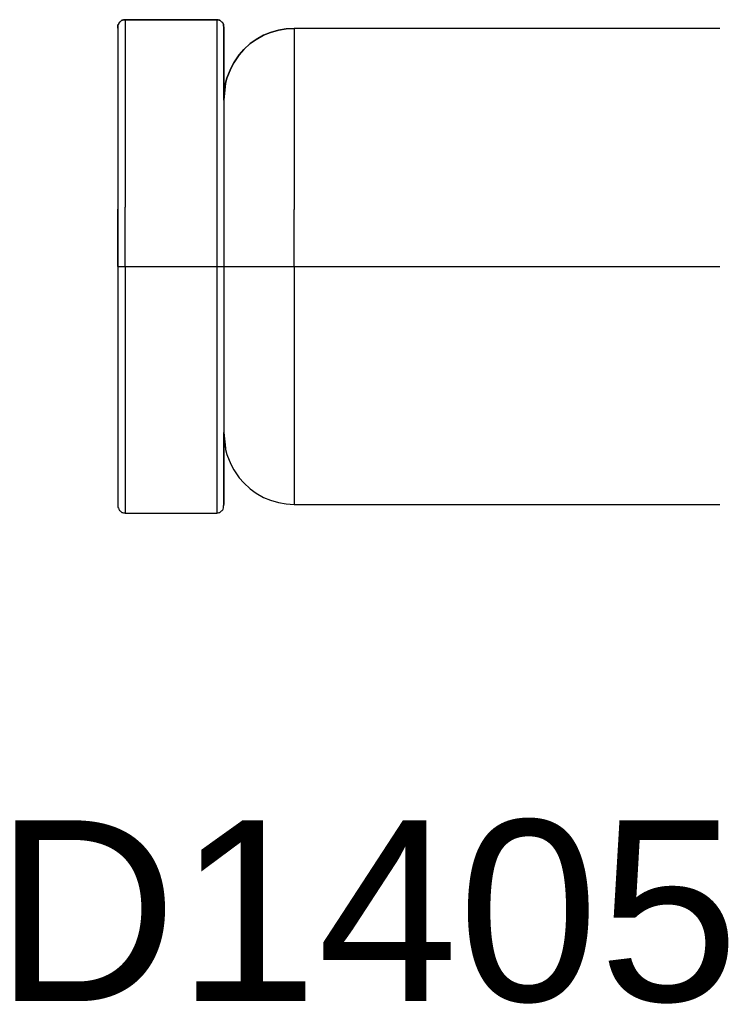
# Model space of a CAD drawing. Header units: inches. Extents: x 0 to 474, y -297 to 0.
# Tile 288 of 303: x 266.13 to 268.1, y -149.84 to -147.05. Entities that reach past the tile are written whole.
import ezdxf

# ---------------------------------------------------------------- set-up
doc = ezdxf.new("R2010")
doc.units = ezdxf.units.IN
doc.header["$MEASUREMENT"] = 0
doc.styles.add('Arial0', font='arial.ttf', dxfattribs={"height": 3.644212})

msp = doc.modelspace()

# ---------------------------------------------------------------- linework, layer by layer
at = {"color": 7, "true_color": 0xffffff}
for p, q in [((266.4108, -147.0628), (266.4098, -147.0638)), ((266.4098, -147.0638), (266.4108, -147.0628)), ((266.4118, -147.0598), (266.4108, -147.0628)), ((266.4108, -147.0628), (266.4118, -147.0598)), ((266.4128, -147.0578), (266.4118, -147.0598)), ((266.4118, -147.0598), (266.4128, -147.0578)), ((266.4138, -147.0558), (266.4128, -147.0578)), ((266.4128, -147.0578), (266.4138, -147.0558)), ((266.4158, -147.0548), (266.4138, -147.0558)), ((266.4138, -147.0558), (266.4158, -147.0548)), ((266.4178, -147.0528), (266.4158, -147.0548)), ((266.4158, -147.0548), (266.4178, -147.0528)), ((266.4188, -147.0518), (266.4178, -147.0528)), ((266.4178, -147.0528), (266.4188, -147.0518)), ((266.4208, -147.0498), (266.4188, -147.0518)), ((266.4188, -147.0518), (266.4208, -147.0498)), ((266.4228, -147.0498), (266.4208, -147.0498)), ((266.4208, -147.0498), (266.4228, -147.0498)), ((266.4258, -147.0488), (266.4228, -147.0498)), ((266.4228, -147.0498), (266.4258, -147.0488)), ((266.4298, -147.0488), (266.4258, -147.0488)), ((266.4258, -147.0488), (266.4278, -147.0488)), ((266.4278, -147.0488), (266.4298, -147.0488)), ((266.6898, -147.0488), (266.4298, -147.0488)), ((266.4298, -147.0488), (266.4298, -147.0538)), ((266.4298, -147.0488), (266.5598, -147.0488)), ((266.4298, -147.0538), (266.4298, -147.0938)), ((266.5598, -147.0488), (266.6898, -147.0488)), ((266.6938, -147.0488), (266.6898, -147.0488)), ((266.6898, -147.0488), (266.6898, -147.0538)), ((266.6898, -147.0488), (266.6918, -147.0488)), ((266.6898, -147.0538), (266.6898, -147.0938)), ((266.6918, -147.0488), (266.6938, -147.0488)), ((266.6968, -147.0498), (266.6938, -147.0488)), ((266.6938, -147.0488), (266.6968, -147.0498)), ((266.6988, -147.0498), (266.6968, -147.0498)), ((266.6968, -147.0498), (266.6988, -147.0498)), ((266.7008, -147.0518), (266.6988, -147.0498)), ((266.6988, -147.0498), (266.7008, -147.0518)), ((266.7018, -147.0528), (266.7008, -147.0518)), ((266.7008, -147.0518), (266.7018, -147.0528)), ((266.7038, -147.0548), (266.7018, -147.0528)), ((266.7018, -147.0528), (266.7038, -147.0548)), ((266.7058, -147.0558), (266.7038, -147.0548)), ((266.7038, -147.0548), (266.7058, -147.0558)), ((266.7068, -147.0578), (266.7058, -147.0558)), ((266.7058, -147.0558), (266.7068, -147.0578)), ((266.7078, -147.0598), (266.7068, -147.0578)), ((266.7068, -147.0578), (266.7078, -147.0598)), ((266.7088, -147.0628), (266.7078, -147.0598)), ((266.7078, -147.0598), (266.7088, -147.0628)), ((266.7088, -147.0638), (266.7088, -147.0628)), ((266.7088, -147.0628), (266.7088, -147.0638)), ((266.4098, -147.0638), (266.4098, -147.0728)), ((266.4098, -147.0728), (266.4098, -147.0638)), ((266.4098, -147.0728), (266.4098, -147.5858)), ((266.4098, -147.0728), (266.4098, -147.1128)), ((266.7098, -147.0728), (266.7088, -147.0638)), ((266.7088, -147.0638), (266.7098, -147.0728)), ((266.7098, -147.2768), (266.7098, -147.0728)), ((266.7098, -147.0728), (266.7098, -147.1128)), ((266.8428, -147.0848), (266.8228, -147.0928)), ((266.8228, -147.0928), (266.8428, -147.0848)), ((266.8648, -147.0788), (266.8428, -147.0848)), ((266.8428, -147.0848), (266.8648, -147.0788)), ((266.8868, -147.0748), (266.8648, -147.0788)), ((266.8648, -147.0788), (266.8868, -147.0748)), ((266.9098, -147.0738), (266.8868, -147.0748)), ((266.8868, -147.0748), (266.9098, -147.0738)), ((268.7098, -147.0728), (266.9098, -147.0738)), ((266.9098, -147.0738), (268.7098, -147.0728)), ((266.9098, -147.0738), (266.9098, -147.0778)), ((266.9098, -147.0778), (266.9098, -147.1168)), ((266.4098, -147.1128), (266.4098, -147.1888)), ((266.4298, -147.0938), (266.4298, -147.1718)), ((266.6898, -147.0938), (266.6898, -147.1718)), ((266.7098, -147.1128), (266.7098, -147.1888)), ((266.7848, -147.1168), (266.7668, -147.1338)), ((266.7668, -147.1338), (266.7848, -147.1168)), ((266.8018, -147.1048), (266.7848, -147.1168)), ((266.7848, -147.1168), (266.8018, -147.1048)), ((266.8228, -147.0928), (266.8018, -147.1048)), ((266.8018, -147.1048), (266.8228, -147.0928)), ((266.9098, -147.1168), (266.9098, -147.1928)), ((266.7668, -147.1338), (266.7538, -147.1488)), ((266.7538, -147.1488), (266.7668, -147.1338)), ((266.4298, -147.1718), (266.4298, -147.2838)), ((266.6898, -147.1718), (266.6898, -147.2838)), ((266.7388, -147.1708), (266.7298, -147.1868)), ((266.7298, -147.1868), (266.7388, -147.1708)), ((266.7538, -147.1488), (266.7388, -147.1708)), ((266.7388, -147.1708), (266.7538, -147.1488)), ((266.4098, -147.1888), (266.4098, -147.2978)), ((266.7098, -147.1888), (266.7098, -147.2978)), ((266.7298, -147.1868), (266.7188, -147.2148)), ((266.7188, -147.2148), (266.7298, -147.1868)), ((266.9098, -147.1928), (266.9098, -147.3008)), ((266.7148, -147.2288), (266.7098, -147.2768)), ((266.7098, -147.2768), (266.7148, -147.2288)), ((266.7188, -147.2148), (266.7148, -147.2288)), ((266.7148, -147.2288), (266.7188, -147.2148)), ((266.4298, -147.2838), (266.4298, -147.4228)), ((266.6898, -147.2838), (266.6898, -147.4228)), ((266.4098, -147.2978), (266.4098, -147.4318)), ((266.7098, -147.2978), (266.7098, -147.4318)), ((266.9098, -147.3008), (266.9098, -147.4348)), ((266.4298, -147.4228), (266.4298, -147.5808)), ((266.6898, -147.4228), (266.6898, -147.5808)), ((266.4098, -147.4318), (266.4098, -147.5858)), ((266.7098, -147.4318), (266.7098, -147.5858)), ((266.9098, -147.4348), (266.9098, -147.5868)), ((266.4098, -147.5858), (266.4098, -147.7488)), ((266.4098, -147.7488), (266.4098, -147.5858)), ((266.4298, -147.7488), (266.4298, -147.5808)), ((266.6898, -147.5808), (266.6898, -147.7488)), ((266.7098, -147.5858), (266.7098, -147.7488)), ((266.9098, -147.7488), (266.9098, -147.5868)), ((266.4098, -147.7488), (266.4098, -148.4328)), ((266.4098, -147.7488), (266.4098, -147.9108)), ((266.4098, -147.7488), (266.4098, -147.7488)), ((266.4098, -147.7488), (266.4118, -147.7488)), ((266.4118, -147.7488), (266.4138, -147.7488)), ((266.4138, -147.7488), (266.4178, -147.7488)), ((266.4178, -147.7488), (266.4208, -147.7488)), ((266.4208, -147.7488), (266.4258, -147.7488)), ((266.4258, -147.7488), (266.4298, -147.7488)), ((266.4298, -147.7488), (266.4298, -147.9158)), ((266.4298, -147.7488), (266.6898, -147.7488)), ((266.6898, -147.7488), (266.6898, -147.9158)), ((266.6898, -147.7488), (266.6938, -147.7488)), ((266.6938, -147.7488), (266.6988, -147.7488)), ((266.6988, -147.7488), (266.7018, -147.7488)), ((266.7018, -147.7488), (266.7058, -147.7488)), ((266.7058, -147.7488), (266.7078, -147.7488)), ((266.7078, -147.7488), (266.7088, -147.7488)), ((266.7088, -147.7488), (266.7098, -147.7488)), ((266.7098, -147.7488), (266.7098, -147.9108)), ((266.7098, -147.7488), (266.7148, -147.7488)), ((266.7148, -147.7488), (266.7298, -147.7488)), ((266.7298, -147.7488), (266.7538, -147.7488)), ((266.7538, -147.7488), (266.7848, -147.7488)), ((266.7848, -147.7488), (266.8228, -147.7488)), ((266.8228, -147.7488), (266.8648, -147.7488)), ((266.8648, -147.7488), (266.9098, -147.7488)), ((266.9098, -147.7488), (266.9098, -147.9098)), ((266.9098, -147.7488), (268.7098, -147.7488)), ((266.4098, -147.9108), (266.4098, -148.0648)), ((266.4298, -147.9158), (266.4298, -148.0738)), ((266.6898, -147.9158), (266.6898, -148.0738)), ((266.7098, -147.9108), (266.7098, -148.0648)), ((266.9098, -147.9098), (266.9098, -148.0618)), ((266.4098, -148.0648), (266.4098, -148.1988)), ((266.7098, -148.0648), (266.7098, -148.1988)), ((266.9098, -148.0618), (266.9098, -148.1958)), ((266.4298, -148.0738), (266.4298, -148.2128)), ((266.6898, -148.0738), (266.6898, -148.2128)), ((266.4098, -148.1988), (266.4098, -148.3078)), ((266.7098, -148.1988), (266.7098, -148.3078)), ((266.9098, -148.1958), (266.9098, -148.3038)), ((266.4298, -148.2128), (266.4298, -148.3248)), ((266.6898, -148.2128), (266.6898, -148.3248)), ((266.7098, -148.4238), (266.7098, -148.2198)), ((266.7098, -148.2198), (266.7148, -148.2678)), ((266.7098, -148.2198), (266.7148, -148.2638)), ((266.7098, -148.2198), (266.7148, -148.2678)), ((266.7148, -148.2678), (266.7188, -148.2818)), ((266.7148, -148.2678), (266.7188, -148.2818)), ((266.7188, -148.2818), (266.7298, -148.3098)), ((266.7188, -148.2818), (266.7298, -148.3098)), ((266.4098, -148.3078), (266.4098, -148.3838)), ((266.7098, -148.3078), (266.7098, -148.3838)), ((266.7298, -148.3098), (266.7388, -148.3258)), ((266.7298, -148.3098), (266.7388, -148.3258)), ((266.9098, -148.3038), (266.9098, -148.3798)), ((266.4298, -148.3248), (266.4298, -148.4028)), ((266.6898, -148.3248), (266.6898, -148.4028)), ((266.7388, -148.3258), (266.7538, -148.3478)), ((266.7388, -148.3258), (266.7538, -148.3478)), ((266.7538, -148.3478), (266.7668, -148.3628)), ((266.7538, -148.3478), (266.7668, -148.3628)), ((266.7668, -148.3628), (266.7848, -148.3798)), ((266.7668, -148.3628), (266.7848, -148.3798)), ((266.4098, -148.3838), (266.4098, -148.4238)), ((266.4298, -148.4028), (266.4298, -148.4428)), ((266.6898, -148.4028), (266.6898, -148.4428)), ((266.7098, -148.3838), (266.7098, -148.4238)), ((266.7848, -148.3798), (266.8018, -148.3918)), ((266.7848, -148.3798), (266.8018, -148.3918)), ((266.8018, -148.3918), (266.8228, -148.4038)), ((266.8018, -148.3918), (266.8228, -148.4038)), ((266.9098, -148.3798), (266.9098, -148.4188)), ((266.4098, -148.4238), (266.4098, -148.4278)), ((266.4098, -148.4238), (266.4098, -148.4328)), ((266.7088, -148.4328), (266.7098, -148.4238)), ((266.7088, -148.4278), (266.7098, -148.4238)), ((266.7088, -148.4328), (266.7098, -148.4238)), ((266.8228, -148.4038), (266.8428, -148.4118)), ((266.8228, -148.4038), (266.8428, -148.4118)), ((266.8428, -148.4118), (266.8648, -148.4178)), ((266.8428, -148.4118), (266.8648, -148.4178)), ((266.8648, -148.4178), (266.8868, -148.4218)), ((266.8648, -148.4178), (266.8868, -148.4218)), ((266.8868, -148.4218), (266.9098, -148.4238)), ((266.8868, -148.4218), (266.9098, -148.4238)), ((266.9098, -148.4188), (266.9098, -148.4238)), ((266.9098, -148.4238), (268.7098, -148.4238)), ((266.9098, -148.4238), (268.7098, -148.4238)), ((266.4098, -148.4328), (266.4108, -148.4338)), ((266.4098, -148.4328), (266.4108, -148.4338)), ((266.4108, -148.4338), (266.4118, -148.4368)), ((266.4108, -148.4338), (266.4118, -148.4368)), ((266.4118, -148.4368), (266.4128, -148.4388)), ((266.4118, -148.4368), (266.4128, -148.4388)), ((266.4128, -148.4388), (266.4138, -148.4408)), ((266.4128, -148.4388), (266.4138, -148.4408)), ((266.4138, -148.4408), (266.4158, -148.4418)), ((266.4138, -148.4408), (266.4158, -148.4418)), ((266.4158, -148.4418), (266.4178, -148.4438)), ((266.4158, -148.4418), (266.4178, -148.4438)), ((266.4178, -148.4438), (266.4188, -148.4448)), ((266.4178, -148.4438), (266.4188, -148.4448)), ((266.4188, -148.4448), (266.4208, -148.4468)), ((266.4188, -148.4448), (266.4208, -148.4468)), ((266.4208, -148.4468), (266.4228, -148.4468)), ((266.4208, -148.4468), (266.4228, -148.4468)), ((266.4228, -148.4468), (266.4258, -148.4478)), ((266.4228, -148.4468), (266.4258, -148.4478)), ((266.4258, -148.4478), (266.4278, -148.4478)), ((266.4258, -148.4478), (266.4278, -148.4478)), ((266.4278, -148.4478), (266.4298, -148.4488)), ((266.4278, -148.4478), (266.4298, -148.4488)), ((266.4298, -148.4428), (266.4298, -148.4488)), ((266.4298, -148.4488), (266.6898, -148.4488)), ((266.4298, -148.4488), (266.5598, -148.4488)), ((266.5598, -148.4488), (266.6898, -148.4488)), ((266.6898, -148.4428), (266.6898, -148.4488)), ((266.6898, -148.4488), (266.6918, -148.4478)), ((266.6898, -148.4488), (266.6918, -148.4478)), ((266.6918, -148.4478), (266.6938, -148.4478)), ((266.6918, -148.4478), (266.6938, -148.4478)), ((266.6938, -148.4478), (266.6968, -148.4468)), ((266.6938, -148.4478), (266.6968, -148.4468)), ((266.6968, -148.4468), (266.6988, -148.4468)), ((266.6968, -148.4468), (266.6988, -148.4468)), ((266.6988, -148.4468), (266.7008, -148.4448)), ((266.6988, -148.4468), (266.7008, -148.4448)), ((266.7008, -148.4448), (266.7018, -148.4438)), ((266.7008, -148.4448), (266.7018, -148.4438)), ((266.7018, -148.4438), (266.7038, -148.4418)), ((266.7018, -148.4438), (266.7038, -148.4418)), ((266.7038, -148.4418), (266.7058, -148.4408)), ((266.7038, -148.4418), (266.7058, -148.4408)), ((266.7058, -148.4408), (266.7068, -148.4388)), ((266.7058, -148.4408), (266.7068, -148.4388)), ((266.7068, -148.4388), (266.7078, -148.4368)), ((266.7068, -148.4388), (266.7078, -148.4368)), ((266.7078, -148.4368), (266.7088, -148.4338)), ((266.7078, -148.4368), (266.7088, -148.4338)), ((266.7088, -148.4338), (266.7088, -148.4328)), ((266.7088, -148.4338), (266.7088, -148.4328))]:
    msp.add_line(p, q, dxfattribs=at)
at = {"color": 18, "true_color": 0x000000}
for p, q in [((266.4108, -147.0628), (266.4098, -147.0638)), ((266.4098, -147.0638), (266.4108, -147.0628)), ((266.4118, -147.0598), (266.4108, -147.0628)), ((266.4108, -147.0628), (266.4118, -147.0598)), ((266.4128, -147.0578), (266.4118, -147.0598)), ((266.4118, -147.0598), (266.4128, -147.0578)), ((266.4138, -147.0558), (266.4128, -147.0578)), ((266.4128, -147.0578), (266.4138, -147.0558)), ((266.4158, -147.0548), (266.4138, -147.0558)), ((266.4138, -147.0558), (266.4158, -147.0548)), ((266.4178, -147.0528), (266.4158, -147.0548)), ((266.4158, -147.0548), (266.4178, -147.0528)), ((266.4188, -147.0518), (266.4178, -147.0528)), ((266.4178, -147.0528), (266.4188, -147.0518)), ((266.4208, -147.0498), (266.4188, -147.0518)), ((266.4188, -147.0518), (266.4208, -147.0498)), ((266.4228, -147.0498), (266.4208, -147.0498)), ((266.4208, -147.0498), (266.4228, -147.0498)), ((266.4258, -147.0488), (266.4228, -147.0498)), ((266.4228, -147.0498), (266.4258, -147.0488)), ((266.4298, -147.0488), (266.4258, -147.0488)), ((266.4258, -147.0488), (266.4278, -147.0488)), ((266.4278, -147.0488), (266.4298, -147.0488)), ((266.6898, -147.0488), (266.4298, -147.0488)), ((266.4298, -147.0488), (266.4298, -147.0538)), ((266.4298, -147.0488), (266.5598, -147.0488)), ((266.4298, -147.0538), (266.4298, -147.0938)), ((266.5598, -147.0488), (266.6898, -147.0488)), ((266.6938, -147.0488), (266.6898, -147.0488)), ((266.6898, -147.0488), (266.6898, -147.0538)), ((266.6898, -147.0488), (266.6918, -147.0488)), ((266.6898, -147.0538), (266.6898, -147.0938)), ((266.6918, -147.0488), (266.6938, -147.0488)), ((266.6968, -147.0498), (266.6938, -147.0488)), ((266.6938, -147.0488), (266.6968, -147.0498)), ((266.6988, -147.0498), (266.6968, -147.0498)), ((266.6968, -147.0498), (266.6988, -147.0498)), ((266.7008, -147.0518), (266.6988, -147.0498)), ((266.6988, -147.0498), (266.7008, -147.0518)), ((266.7018, -147.0528), (266.7008, -147.0518)), ((266.7008, -147.0518), (266.7018, -147.0528)), ((266.7038, -147.0548), (266.7018, -147.0528)), ((266.7018, -147.0528), (266.7038, -147.0548)), ((266.7058, -147.0558), (266.7038, -147.0548)), ((266.7038, -147.0548), (266.7058, -147.0558)), ((266.7068, -147.0578), (266.7058, -147.0558)), ((266.7058, -147.0558), (266.7068, -147.0578)), ((266.7078, -147.0598), (266.7068, -147.0578)), ((266.7068, -147.0578), (266.7078, -147.0598)), ((266.7088, -147.0628), (266.7078, -147.0598)), ((266.7078, -147.0598), (266.7088, -147.0628)), ((266.7088, -147.0638), (266.7088, -147.0628)), ((266.7088, -147.0628), (266.7088, -147.0638)), ((266.4098, -147.0638), (266.4098, -147.0728)), ((266.4098, -147.0728), (266.4098, -147.0638)), ((266.4098, -147.0728), (266.4098, -147.5858)), ((266.4098, -147.0728), (266.4098, -147.1128)), ((266.7098, -147.0728), (266.7088, -147.0638)), ((266.7088, -147.0638), (266.7098, -147.0728)), ((266.7098, -147.2768), (266.7098, -147.0728)), ((266.7098, -147.0728), (266.7098, -147.1128)), ((266.8428, -147.0848), (266.8228, -147.0928)), ((266.8228, -147.0928), (266.8428, -147.0848)), ((266.8648, -147.0788), (266.8428, -147.0848)), ((266.8428, -147.0848), (266.8648, -147.0788)), ((266.8868, -147.0748), (266.8648, -147.0788)), ((266.8648, -147.0788), (266.8868, -147.0748)), ((266.9098, -147.0738), (266.8868, -147.0748)), ((266.8868, -147.0748), (266.9098, -147.0738)), ((268.7098, -147.0728), (266.9098, -147.0738)), ((266.9098, -147.0738), (268.7098, -147.0728)), ((266.9098, -147.0738), (266.9098, -147.0778)), ((266.9098, -147.0778), (266.9098, -147.1168)), ((266.4098, -147.1128), (266.4098, -147.1888)), ((266.4298, -147.0938), (266.4298, -147.1718)), ((266.6898, -147.0938), (266.6898, -147.1718)), ((266.7098, -147.1128), (266.7098, -147.1888)), ((266.7848, -147.1168), (266.7668, -147.1338)), ((266.7668, -147.1338), (266.7848, -147.1168)), ((266.8018, -147.1048), (266.7848, -147.1168)), ((266.7848, -147.1168), (266.8018, -147.1048)), ((266.8228, -147.0928), (266.8018, -147.1048)), ((266.8018, -147.1048), (266.8228, -147.0928)), ((266.9098, -147.1168), (266.9098, -147.1928)), ((266.7668, -147.1338), (266.7538, -147.1488)), ((266.7538, -147.1488), (266.7668, -147.1338)), ((266.4298, -147.1718), (266.4298, -147.2838)), ((266.6898, -147.1718), (266.6898, -147.2838)), ((266.7388, -147.1708), (266.7298, -147.1868)), ((266.7298, -147.1868), (266.7388, -147.1708)), ((266.7538, -147.1488), (266.7388, -147.1708)), ((266.7388, -147.1708), (266.7538, -147.1488)), ((266.4098, -147.1888), (266.4098, -147.2978)), ((266.7098, -147.1888), (266.7098, -147.2978)), ((266.7298, -147.1868), (266.7188, -147.2148)), ((266.7188, -147.2148), (266.7298, -147.1868)), ((266.9098, -147.1928), (266.9098, -147.3008)), ((266.7148, -147.2288), (266.7098, -147.2768)), ((266.7098, -147.2768), (266.7148, -147.2288)), ((266.7188, -147.2148), (266.7148, -147.2288)), ((266.7148, -147.2288), (266.7188, -147.2148)), ((266.4298, -147.2838), (266.4298, -147.4228)), ((266.6898, -147.2838), (266.6898, -147.4228)), ((266.4098, -147.2978), (266.4098, -147.4318)), ((266.7098, -147.2978), (266.7098, -147.4318)), ((266.9098, -147.3008), (266.9098, -147.4348)), ((266.4298, -147.4228), (266.4298, -147.5808)), ((266.6898, -147.4228), (266.6898, -147.5808)), ((266.4098, -147.4318), (266.4098, -147.5858)), ((266.7098, -147.4318), (266.7098, -147.5858)), ((266.9098, -147.4348), (266.9098, -147.5868)), ((266.4098, -147.5858), (266.4098, -147.7488)), ((266.4098, -147.7488), (266.4098, -147.5858)), ((266.4298, -147.7488), (266.4298, -147.5808)), ((266.6898, -147.5808), (266.6898, -147.7488)), ((266.7098, -147.5858), (266.7098, -147.7488)), ((266.9098, -147.7488), (266.9098, -147.5868)), ((266.4098, -147.7488), (266.4098, -148.4328)), ((266.4098, -147.7488), (266.4098, -147.9108)), ((266.4098, -147.7488), (266.4098, -147.7488)), ((266.4098, -147.7488), (266.4118, -147.7488)), ((266.4118, -147.7488), (266.4138, -147.7488)), ((266.4138, -147.7488), (266.4178, -147.7488)), ((266.4178, -147.7488), (266.4208, -147.7488)), ((266.4208, -147.7488), (266.4258, -147.7488)), ((266.4258, -147.7488), (266.4298, -147.7488)), ((266.4298, -147.7488), (266.4298, -147.9158)), ((266.4298, -147.7488), (266.6898, -147.7488)), ((266.6898, -147.7488), (266.6898, -147.9158)), ((266.6898, -147.7488), (266.6938, -147.7488)), ((266.6938, -147.7488), (266.6988, -147.7488)), ((266.6988, -147.7488), (266.7018, -147.7488)), ((266.7018, -147.7488), (266.7058, -147.7488)), ((266.7058, -147.7488), (266.7078, -147.7488)), ((266.7078, -147.7488), (266.7088, -147.7488)), ((266.7088, -147.7488), (266.7098, -147.7488)), ((266.7098, -147.7488), (266.7098, -147.9108)), ((266.7098, -147.7488), (266.7148, -147.7488)), ((266.7148, -147.7488), (266.7298, -147.7488)), ((266.7298, -147.7488), (266.7538, -147.7488)), ((266.7538, -147.7488), (266.7848, -147.7488)), ((266.7848, -147.7488), (266.8228, -147.7488)), ((266.8228, -147.7488), (266.8648, -147.7488)), ((266.8648, -147.7488), (266.9098, -147.7488)), ((266.9098, -147.7488), (266.9098, -147.9098)), ((266.9098, -147.7488), (268.7098, -147.7488)), ((266.4098, -147.9108), (266.4098, -148.0648)), ((266.4298, -147.9158), (266.4298, -148.0738)), ((266.6898, -147.9158), (266.6898, -148.0738)), ((266.7098, -147.9108), (266.7098, -148.0648)), ((266.9098, -147.9098), (266.9098, -148.0618)), ((266.4098, -148.0648), (266.4098, -148.1988)), ((266.7098, -148.0648), (266.7098, -148.1988)), ((266.9098, -148.0618), (266.9098, -148.1958)), ((266.4298, -148.0738), (266.4298, -148.2128)), ((266.6898, -148.0738), (266.6898, -148.2128)), ((266.4098, -148.1988), (266.4098, -148.3078)), ((266.7098, -148.1988), (266.7098, -148.3078)), ((266.9098, -148.1958), (266.9098, -148.3038)), ((266.4298, -148.2128), (266.4298, -148.3248)), ((266.6898, -148.2128), (266.6898, -148.3248)), ((266.7098, -148.4238), (266.7098, -148.2198)), ((266.7098, -148.2198), (266.7148, -148.2678)), ((266.7098, -148.2198), (266.7148, -148.2638)), ((266.7098, -148.2198), (266.7148, -148.2678)), ((266.7148, -148.2678), (266.7188, -148.2818)), ((266.7148, -148.2678), (266.7188, -148.2818)), ((266.7188, -148.2818), (266.7298, -148.3098)), ((266.7188, -148.2818), (266.7298, -148.3098)), ((266.4098, -148.3078), (266.4098, -148.3838)), ((266.7098, -148.3078), (266.7098, -148.3838)), ((266.7298, -148.3098), (266.7388, -148.3258)), ((266.7298, -148.3098), (266.7388, -148.3258)), ((266.9098, -148.3038), (266.9098, -148.3798)), ((266.4298, -148.3248), (266.4298, -148.4028)), ((266.6898, -148.3248), (266.6898, -148.4028)), ((266.7388, -148.3258), (266.7538, -148.3478)), ((266.7388, -148.3258), (266.7538, -148.3478)), ((266.7538, -148.3478), (266.7668, -148.3628)), ((266.7538, -148.3478), (266.7668, -148.3628)), ((266.7668, -148.3628), (266.7848, -148.3798)), ((266.7668, -148.3628), (266.7848, -148.3798)), ((266.4098, -148.3838), (266.4098, -148.4238)), ((266.4298, -148.4028), (266.4298, -148.4428)), ((266.6898, -148.4028), (266.6898, -148.4428)), ((266.7098, -148.3838), (266.7098, -148.4238)), ((266.7848, -148.3798), (266.8018, -148.3918)), ((266.7848, -148.3798), (266.8018, -148.3918)), ((266.8018, -148.3918), (266.8228, -148.4038)), ((266.8018, -148.3918), (266.8228, -148.4038)), ((266.9098, -148.3798), (266.9098, -148.4188)), ((266.4098, -148.4238), (266.4098, -148.4278)), ((266.4098, -148.4238), (266.4098, -148.4328)), ((266.7088, -148.4328), (266.7098, -148.4238)), ((266.7088, -148.4278), (266.7098, -148.4238)), ((266.7088, -148.4328), (266.7098, -148.4238)), ((266.8228, -148.4038), (266.8428, -148.4118)), ((266.8228, -148.4038), (266.8428, -148.4118)), ((266.8428, -148.4118), (266.8648, -148.4178)), ((266.8428, -148.4118), (266.8648, -148.4178)), ((266.8648, -148.4178), (266.8868, -148.4218)), ((266.8648, -148.4178), (266.8868, -148.4218)), ((266.8868, -148.4218), (266.9098, -148.4238)), ((266.8868, -148.4218), (266.9098, -148.4238)), ((266.9098, -148.4188), (266.9098, -148.4238)), ((266.9098, -148.4238), (268.7098, -148.4238)), ((266.9098, -148.4238), (268.7098, -148.4238)), ((266.4098, -148.4328), (266.4108, -148.4338)), ((266.4098, -148.4328), (266.4108, -148.4338)), ((266.4108, -148.4338), (266.4118, -148.4368)), ((266.4108, -148.4338), (266.4118, -148.4368)), ((266.4118, -148.4368), (266.4128, -148.4388)), ((266.4118, -148.4368), (266.4128, -148.4388)), ((266.4128, -148.4388), (266.4138, -148.4408)), ((266.4128, -148.4388), (266.4138, -148.4408)), ((266.4138, -148.4408), (266.4158, -148.4418)), ((266.4138, -148.4408), (266.4158, -148.4418)), ((266.4158, -148.4418), (266.4178, -148.4438)), ((266.4158, -148.4418), (266.4178, -148.4438)), ((266.4178, -148.4438), (266.4188, -148.4448)), ((266.4178, -148.4438), (266.4188, -148.4448)), ((266.4188, -148.4448), (266.4208, -148.4468)), ((266.4188, -148.4448), (266.4208, -148.4468)), ((266.4208, -148.4468), (266.4228, -148.4468)), ((266.4208, -148.4468), (266.4228, -148.4468)), ((266.4228, -148.4468), (266.4258, -148.4478)), ((266.4228, -148.4468), (266.4258, -148.4478)), ((266.4258, -148.4478), (266.4278, -148.4478)), ((266.4258, -148.4478), (266.4278, -148.4478)), ((266.4278, -148.4478), (266.4298, -148.4488)), ((266.4278, -148.4478), (266.4298, -148.4488)), ((266.4298, -148.4428), (266.4298, -148.4488)), ((266.4298, -148.4488), (266.6898, -148.4488)), ((266.4298, -148.4488), (266.5598, -148.4488)), ((266.5598, -148.4488), (266.6898, -148.4488)), ((266.6898, -148.4428), (266.6898, -148.4488)), ((266.6898, -148.4488), (266.6918, -148.4478)), ((266.6898, -148.4488), (266.6918, -148.4478)), ((266.6918, -148.4478), (266.6938, -148.4478)), ((266.6918, -148.4478), (266.6938, -148.4478)), ((266.6938, -148.4478), (266.6968, -148.4468)), ((266.6938, -148.4478), (266.6968, -148.4468)), ((266.6968, -148.4468), (266.6988, -148.4468)), ((266.6968, -148.4468), (266.6988, -148.4468)), ((266.6988, -148.4468), (266.7008, -148.4448)), ((266.6988, -148.4468), (266.7008, -148.4448)), ((266.7008, -148.4448), (266.7018, -148.4438)), ((266.7008, -148.4448), (266.7018, -148.4438)), ((266.7018, -148.4438), (266.7038, -148.4418)), ((266.7018, -148.4438), (266.7038, -148.4418)), ((266.7038, -148.4418), (266.7058, -148.4408)), ((266.7038, -148.4418), (266.7058, -148.4408)), ((266.7058, -148.4408), (266.7068, -148.4388)), ((266.7058, -148.4408), (266.7068, -148.4388)), ((266.7068, -148.4388), (266.7078, -148.4368)), ((266.7068, -148.4388), (266.7078, -148.4368)), ((266.7078, -148.4368), (266.7088, -148.4338)), ((266.7078, -148.4368), (266.7088, -148.4338)), ((266.7088, -148.4338), (266.7088, -148.4328)), ((266.7088, -148.4338), (266.7088, -148.4328))]:
    msp.add_line(p, q, dxfattribs=at)

# ---------------------------------------------------------------- texts
at = {"color": 18, "true_color": 0x000000, "style": 'Arial0'}
msp.add_text('D1405', height=0.51293, dxfattribs=at).set_placement((266.0602, -149.8324))

doc.saveas('drawing.dxf')
